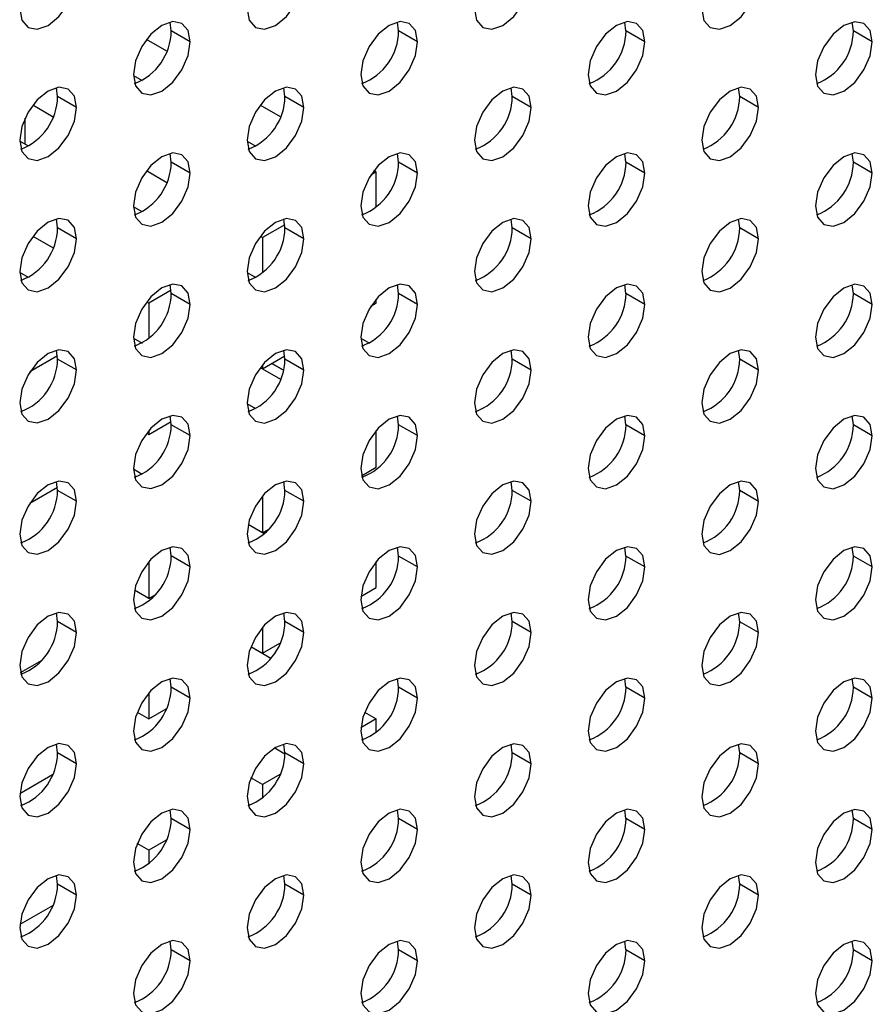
# Model space of a CAD drawing. Header units: millimetres. Extents: x 0 to 1118, y 0 to 864.
# Tile 286 of 304: x 1022.41 to 1027.72, y 672.38 to 678.5. Entities that reach past the tile are written whole.
import ezdxf

# ---------------------------------------------------------------- set-up
doc = ezdxf.new("R2010")
doc.units = ezdxf.units.MM

msp = doc.modelspace()

# ---------------------------------------------------------------- linework, layer by layer
at = {"color": 7, "linetype": 'Continuous', "lineweight": 25}
for p, q in [((1023.3555, 678.4344), (1023.3479, 678.4893)), ((1024.7697, 678.4342), (1024.7621, 678.4891)), ((1026.1839, 678.4341), (1026.1763, 678.489)), ((1027.5981, 678.434), (1027.5905, 678.4889)), ((1023.4733, 678.3663), (1023.3555, 678.4344)), ((1024.8876, 678.3662), (1024.7697, 678.4342)), ((1026.3018, 678.3661), (1026.1839, 678.4341)), ((1027.716, 678.3659), (1027.5981, 678.434)), ((1023.3278, 678.3087), (1023.2015, 678.3816)), ((1023.1199, 678.1566), (1023.1738, 678.1254)), ((1022.6484, 678.0262), (1022.6408, 678.0811)), ((1022.7662, 677.9581), (1022.6484, 678.0262)), ((1024.0626, 678.026), (1024.055, 678.0809)), ((1024.1805, 677.958), (1024.0626, 678.026)), ((1025.4768, 678.0259), (1025.4692, 678.0808)), ((1025.5947, 677.9579), (1025.4768, 678.0259)), ((1026.891, 678.0258), (1026.8834, 678.0807)), ((1027.0089, 677.9577), (1026.891, 678.0258)), ((1022.4944, 677.9734), (1022.6207, 677.9005)), ((1024.0349, 677.9004), (1023.9087, 677.9733)), ((1022.4458, 677.7293), (1022.4458, 677.8922)), ((1022.4667, 677.7172), (1022.4128, 677.7484)), ((1023.827, 677.7484), (1023.881, 677.7172)), ((1023.3555, 677.6178), (1023.3479, 677.6727)), ((1024.7697, 677.6177), (1024.7621, 677.6726)), ((1026.1839, 677.6176), (1026.1763, 677.6725)), ((1027.5981, 677.6174), (1027.5905, 677.6723)), ((1023.4733, 677.5498), (1023.3555, 677.6178)), ((1024.8876, 677.5497), (1024.7697, 677.6177)), ((1026.3018, 677.5495), (1026.1839, 677.6176)), ((1027.716, 677.5494), (1027.5981, 677.6174)), ((1023.2016, 677.5651), (1023.3278, 677.4922)), ((1024.63, 677.5569), (1024.5967, 677.5377)), ((1024.63, 677.5569), (1024.6159, 677.5651)), ((1024.63, 677.3375), (1024.63, 677.5569)), ((1023.1739, 677.309), (1023.1199, 677.3402)), ((1022.6484, 677.2096), (1022.6408, 677.2645)), ((1024.0618, 677.2289), (1023.9229, 677.1487)), ((1024.0626, 677.2095), (1024.055, 677.2644)), ((1025.4768, 677.2094), (1025.4692, 677.2642)), ((1026.891, 677.2092), (1026.8834, 677.2641)), ((1022.7662, 677.1416), (1022.6484, 677.2096)), ((1024.1805, 677.1415), (1024.0626, 677.2095)), ((1025.5947, 677.1413), (1025.4768, 677.2094)), ((1027.0089, 677.1412), (1026.891, 677.2092)), ((1022.4945, 677.1569), (1022.6207, 677.084)), ((1023.9088, 677.1569), (1023.9229, 677.1487)), ((1023.9229, 677.1487), (1023.9229, 676.9292)), ((1022.4668, 676.9008), (1022.4128, 676.932)), ((1023.827, 676.9319), (1023.8811, 676.9007)), ((1023.827, 676.9319), (1023.8811, 676.9006)), ((1023.3547, 676.8207), (1023.2158, 676.7405)), ((1023.3555, 676.8013), (1023.3479, 676.8562)), ((1023.4733, 676.7333), (1023.3555, 676.8013)), ((1024.7697, 676.8012), (1024.7621, 676.856)), ((1024.8876, 676.7331), (1024.7697, 676.8012)), ((1026.1839, 676.801), (1026.1763, 676.8559)), ((1026.3018, 676.733), (1026.1839, 676.801)), ((1027.5981, 676.8009), (1027.5905, 676.8558)), ((1027.716, 676.7329), (1027.5981, 676.8009)), ((1023.2017, 676.7487), (1023.2158, 676.7405)), ((1023.2158, 676.7405), (1023.2158, 676.521)), ((1024.5967, 676.7211), (1024.63, 676.7404)), ((1024.63, 676.7404), (1024.63, 676.766)), ((1023.1199, 676.5237), (1023.174, 676.4925)), ((1024.5341, 676.5236), (1024.5882, 676.4923)), ((1022.6484, 676.3931), (1022.6408, 676.448)), ((1024.0626, 676.393), (1024.055, 676.4478)), ((1025.4768, 676.3928), (1025.4692, 676.4477)), ((1026.891, 676.3927), (1026.8834, 676.4476)), ((1022.6475, 676.4125), (1022.4754, 676.3131)), ((1022.7662, 676.3251), (1022.6484, 676.3931)), ((1023.9229, 676.3322), (1024.0618, 676.4123)), ((1024.1805, 676.3249), (1024.0626, 676.393)), ((1025.5947, 676.3248), (1025.4768, 676.3928)), ((1027.0089, 676.3247), (1026.891, 676.3927)), ((1023.9088, 676.3403), (1023.9229, 676.3322)), ((1023.9088, 676.3403), (1024.035, 676.2674)), ((1023.9229, 676.3578), (1023.9229, 676.3322)), ((1024.0539, 676.3245), (1023.9817, 676.3661)), ((1023.9817, 676.3661), (1024.0538, 676.3245)), ((1023.8811, 676.0841), (1023.827, 676.1154)), ((1023.2158, 675.924), (1023.3547, 676.0042)), ((1023.3555, 675.9848), (1023.3479, 676.0396)), ((1024.7697, 675.9846), (1024.7621, 676.0395)), ((1026.1839, 675.9845), (1026.1763, 676.0394)), ((1027.5981, 675.9844), (1027.5905, 676.0392)), ((1023.2158, 675.9496), (1023.2158, 675.924)), ((1023.4733, 675.9167), (1023.3555, 675.9848)), ((1024.63, 675.7197), (1024.63, 675.9494)), ((1024.8876, 675.9166), (1024.7697, 675.9846)), ((1026.3018, 675.9165), (1026.1839, 675.9845)), ((1027.716, 675.9163), (1027.5981, 675.9844)), ((1023.2017, 675.9321), (1023.2158, 675.924)), ((1023.174, 675.6759), (1023.1199, 675.7072)), ((1024.539, 675.6672), (1024.63, 675.7197)), ((1022.4754, 675.4966), (1022.6475, 675.596)), ((1022.6484, 675.5765), (1022.6408, 675.6314)), ((1022.7662, 675.5085), (1022.6484, 675.5765)), ((1024.0626, 675.5764), (1024.055, 675.6313)), ((1024.1805, 675.5084), (1024.0626, 675.5764)), ((1025.4768, 675.5763), (1025.4692, 675.6312)), ((1025.5947, 675.5083), (1025.4768, 675.5763)), ((1026.891, 675.5762), (1026.8834, 675.631)), ((1027.0089, 675.5081), (1026.891, 675.5762)), ((1023.9229, 675.5412), (1023.9229, 675.3115)), ((1023.9335, 675.3053), (1023.8334, 675.3631)), ((1023.9229, 675.3115), (1023.8335, 675.3631)), ((1023.9229, 675.3115), (1023.9619, 675.334)), ((1023.3555, 675.1682), (1023.3479, 675.2231)), ((1024.7697, 675.1681), (1024.7621, 675.223)), ((1026.1839, 675.1679), (1026.1763, 675.2228)), ((1027.5981, 675.1678), (1027.5905, 675.2227)), ((1023.4733, 675.1002), (1023.3555, 675.1682)), ((1024.8876, 675.1), (1024.7697, 675.1681)), ((1026.3018, 675.0999), (1026.1839, 675.1679)), ((1027.716, 675.0998), (1027.5981, 675.1678)), ((1023.2158, 675.133), (1023.2158, 674.9033)), ((1024.63, 674.9712), (1024.63, 675.1329)), ((1024.5348, 674.9163), (1024.63, 674.9712)), ((1023.2158, 674.9033), (1023.1263, 674.9549)), ((1023.2158, 674.9033), (1023.2548, 674.9259)), ((1022.6484, 674.76), (1022.6408, 674.8149)), ((1024.0626, 674.7599), (1024.055, 674.8148)), ((1025.4768, 674.7597), (1025.4692, 674.8146)), ((1026.891, 674.7596), (1026.8834, 674.8145)), ((1022.7662, 674.692), (1022.6484, 674.76)), ((1023.9229, 674.7247), (1023.9229, 674.563)), ((1024.1805, 674.6918), (1024.0626, 674.7599)), ((1025.5947, 674.6917), (1025.4768, 674.7597)), ((1027.0089, 674.6916), (1026.891, 674.7596)), ((1023.851, 674.6045), (1023.9229, 674.563)), ((1023.851, 674.6044), (1023.9749, 674.5329)), ((1023.9229, 674.563), (1024.0312, 674.6255)), ((1022.4177, 674.4426), (1022.5478, 674.5177)), ((1023.3555, 674.3517), (1023.3479, 674.4066)), ((1023.4733, 674.2836), (1023.3555, 674.3517)), ((1024.7697, 674.3515), (1024.7621, 674.4064)), ((1024.8876, 674.2835), (1024.7697, 674.3515)), ((1026.1839, 674.3514), (1026.1763, 674.4063)), ((1026.3018, 674.2834), (1026.1839, 674.3514)), ((1027.5981, 674.3513), (1027.5905, 674.4062)), ((1027.716, 674.2832), (1027.5981, 674.3513)), ((1023.2158, 674.3165), (1023.2158, 674.1548)), ((1023.1439, 674.1963), (1023.2158, 674.1548)), ((1023.2158, 674.1548), (1023.3241, 674.2173)), ((1024.5581, 674.1961), (1024.63, 674.1546)), ((1024.63, 674.1546), (1024.5348, 674.0997)), ((1024.63, 674.0712), (1024.63, 674.1546)), ((1022.6484, 673.9435), (1022.6408, 673.9984)), ((1024.0626, 673.9433), (1024.055, 673.9982)), ((1025.4768, 673.9432), (1025.4692, 673.9981)), ((1026.891, 673.9431), (1026.8834, 673.998)), ((1022.7662, 673.8754), (1022.6484, 673.9435)), ((1023.999, 673.9746), (1024.0625, 673.9379)), ((1024.1805, 673.8753), (1024.0626, 673.9433)), ((1025.5947, 673.8752), (1025.4768, 673.9432)), ((1027.0089, 673.875), (1026.891, 673.9431)), ((1022.4135, 673.6917), (1022.617, 673.8091)), ((1024.0312, 673.809), (1023.9228, 673.7464)), ((1023.9228, 673.7464), (1023.851, 673.7879)), ((1023.9228, 673.7464), (1023.9228, 673.663)), ((1023.3555, 673.5351), (1023.3479, 673.59)), ((1024.7697, 673.535), (1024.7621, 673.5899)), ((1026.1839, 673.5349), (1026.1763, 673.5897)), ((1027.5981, 673.5347), (1027.5905, 673.5896)), ((1023.4733, 673.4671), (1023.3555, 673.5351)), ((1024.8876, 673.467), (1024.7697, 673.535)), ((1026.3018, 673.4668), (1026.1839, 673.5349)), ((1027.716, 673.4667), (1027.5981, 673.5347)), ((1023.2157, 673.3382), (1023.1439, 673.3797)), ((1023.3241, 673.4008), (1023.2157, 673.3382)), ((1023.2157, 673.3382), (1023.2157, 673.2548)), ((1022.6484, 673.1269), (1022.6408, 673.1818)), ((1022.7662, 673.0589), (1022.6484, 673.1269)), ((1024.0626, 673.1268), (1024.055, 673.1817)), ((1024.1805, 673.0588), (1024.0626, 673.1268)), ((1025.4768, 673.1267), (1025.4692, 673.1815)), ((1025.5947, 673.0586), (1025.4768, 673.1267)), ((1026.891, 673.1265), (1026.8834, 673.1814)), ((1027.0089, 673.0585), (1026.891, 673.1265)), ((1022.617, 672.9926), (1022.4135, 672.8752)), ((1023.3555, 672.7186), (1023.3479, 672.7735)), ((1024.7697, 672.7185), (1024.7621, 672.7733)), ((1026.1839, 672.7183), (1026.1763, 672.7732)), ((1027.5981, 672.7182), (1027.5905, 672.7731)), ((1023.4733, 672.6506), (1023.3555, 672.7186)), ((1024.8876, 672.6504), (1024.7697, 672.7185)), ((1026.3018, 672.6503), (1026.1839, 672.7183)), ((1027.716, 672.6502), (1027.5981, 672.7182))]:
    msp.add_line(p, q, dxfattribs=at)
at = {"color": 7, "linetype": 'Continuous', "lineweight": 25, "flags": 128}
for points in [[(1022.4127, 678.5706), (1022.4261, 678.5002), (1022.4645, 678.4561), (1022.5218, 678.445), (1022.5895, 678.4685), (1022.6571, 678.5231), (1022.7145, 678.6004), (1022.7528, 678.6888), (1022.7662, 678.7747)], [(1023.8269, 678.5704), (1023.8404, 678.5001), (1023.8787, 678.456), (1023.936, 678.4448), (1024.0037, 678.4684), (1024.0713, 678.523), (1024.1287, 678.6003), (1024.167, 678.6887), (1024.1805, 678.7745)], [(1025.2411, 678.5703), (1025.2546, 678.5), (1025.2929, 678.4559), (1025.3502, 678.4447), (1025.4179, 678.4682), (1025.4855, 678.5228), (1025.5429, 678.6002), (1025.5812, 678.6885), (1025.5947, 678.7744)], [(1026.6553, 678.5702), (1026.6688, 678.4998), (1026.7071, 678.4557), (1026.7645, 678.4446), (1026.8321, 678.4681), (1026.8998, 678.5227), (1026.9571, 678.6), (1026.9954, 678.6884), (1027.0089, 678.7743)], [(1023.4733, 678.3663), (1023.4599, 678.4367), (1023.4216, 678.4808), (1023.3642, 678.4919), (1023.2966, 678.4684), (1023.2289, 678.4138), (1023.1716, 678.3365), (1023.1333, 678.2481), (1023.1198, 678.1622)], [(1024.8876, 678.3662), (1024.8741, 678.4366), (1024.8358, 678.4807), (1024.7784, 678.4918), (1024.7108, 678.4683), (1024.6431, 678.4137), (1024.5858, 678.3363), (1024.5475, 678.248), (1024.534, 678.1621)], [(1026.3018, 678.3661), (1026.2883, 678.4364), (1026.25, 678.4805), (1026.1926, 678.4917), (1026.125, 678.4682), (1026.0574, 678.4136), (1026, 678.3362), (1025.9617, 678.2479), (1025.9482, 678.162)], [(1027.716, 678.3659), (1027.7025, 678.4363), (1027.6642, 678.4804), (1027.6069, 678.4915), (1027.5392, 678.468), (1027.4716, 678.4134), (1027.4142, 678.3361), (1027.3759, 678.2477), (1027.3624, 678.1618)], [(1023.1198, 678.1622), (1023.1333, 678.0919), (1023.1716, 678.0478), (1023.2289, 678.0366), (1023.2966, 678.0602), (1023.3642, 678.1147), (1023.4216, 678.1921), (1023.4599, 678.2805), (1023.4733, 678.3663)], [(1024.534, 678.1621), (1024.5475, 678.0918), (1024.5858, 678.0477), (1024.6431, 678.0365), (1024.7108, 678.06), (1024.7784, 678.1146), (1024.8358, 678.192), (1024.8741, 678.2803), (1024.8876, 678.3662)], [(1025.9482, 678.162), (1025.9617, 678.0916), (1026, 678.0475), (1026.0574, 678.0364), (1026.125, 678.0599), (1026.1926, 678.1145), (1026.25, 678.1918), (1026.2883, 678.2802), (1026.3018, 678.3661)], [(1027.3624, 678.1618), (1027.3759, 678.0915), (1027.4142, 678.0474), (1027.4716, 678.0362), (1027.5392, 678.0598), (1027.6069, 678.1143), (1027.6642, 678.1917), (1027.7025, 678.2801), (1027.716, 678.3659)], [(1022.7662, 677.9581), (1022.7528, 678.0285), (1022.7145, 678.0726), (1022.6571, 678.0837), (1022.5895, 678.0602), (1022.5218, 678.0056), (1022.4645, 677.9283), (1022.4261, 677.8399), (1022.4127, 677.754)], [(1024.1805, 677.958), (1024.167, 678.0284), (1024.1287, 678.0725), (1024.0713, 678.0836), (1024.0037, 678.0601), (1023.936, 678.0055), (1023.8787, 677.9281), (1023.8404, 677.8398), (1023.8269, 677.7539)], [(1025.5947, 677.9579), (1025.5812, 678.0282), (1025.5429, 678.0723), (1025.4855, 678.0835), (1025.4179, 678.06), (1025.3502, 678.0054), (1025.2929, 677.928), (1025.2546, 677.8397), (1025.2411, 677.7538)], [(1027.0089, 677.9577), (1026.9954, 678.0281), (1026.9571, 678.0722), (1026.8998, 678.0833), (1026.8321, 678.0598), (1026.7645, 678.0052), (1026.7071, 677.9279), (1026.6688, 677.8395), (1026.6553, 677.7536)], [(1022.4127, 677.754), (1022.4261, 677.6837), (1022.4645, 677.6396), (1022.5218, 677.6284), (1022.5895, 677.652), (1022.6571, 677.7065), (1022.7145, 677.7839), (1022.7528, 677.8723), (1022.7662, 677.9581)], [(1023.8269, 677.7539), (1023.8404, 677.6836), (1023.8787, 677.6394), (1023.936, 677.6283), (1024.0037, 677.6518), (1024.0713, 677.7064), (1024.1287, 677.7838), (1024.167, 677.8721), (1024.1805, 677.958)], [(1025.2411, 677.7538), (1025.2546, 677.6834), (1025.2929, 677.6393), (1025.3502, 677.6282), (1025.4179, 677.6517), (1025.4855, 677.7063), (1025.5429, 677.7836), (1025.5812, 677.872), (1025.5947, 677.9579)], [(1026.6553, 677.7536), (1026.6688, 677.6833), (1026.7071, 677.6392), (1026.7645, 677.628), (1026.8321, 677.6516), (1026.8998, 677.7061), (1026.9571, 677.7835), (1026.9954, 677.8719), (1027.0089, 677.9577)], [(1023.4733, 677.5498), (1023.4599, 677.6202), (1023.4216, 677.6643), (1023.3642, 677.6754), (1023.2966, 677.6519), (1023.2289, 677.5973), (1023.1716, 677.5199), (1023.1333, 677.4316), (1023.1198, 677.3457)], [(1024.8876, 677.5497), (1024.8741, 677.62), (1024.8358, 677.6641), (1024.7784, 677.6753), (1024.7108, 677.6518), (1024.6431, 677.5972), (1024.5858, 677.5198), (1024.5475, 677.4315), (1024.534, 677.3456)], [(1026.3018, 677.5495), (1026.2883, 677.6199), (1026.25, 677.664), (1026.1926, 677.6751), (1026.125, 677.6516), (1026.0574, 677.597), (1026, 677.5197), (1025.9617, 677.4313), (1025.9482, 677.3454)], [(1027.716, 677.5494), (1027.7025, 677.6198), (1027.6642, 677.6639), (1027.6069, 677.675), (1027.5392, 677.6515), (1027.4716, 677.5969), (1027.4142, 677.5195), (1027.3759, 677.4312), (1027.3624, 677.3453)], [(1023.1198, 677.3457), (1023.1333, 677.2753), (1023.1716, 677.2312), (1023.2289, 677.2201), (1023.2966, 677.2436), (1023.3642, 677.2982), (1023.4216, 677.3756), (1023.4599, 677.4639), (1023.4733, 677.5498)], [(1024.534, 677.3456), (1024.5475, 677.2752), (1024.5858, 677.2311), (1024.6431, 677.22), (1024.7108, 677.2435), (1024.7784, 677.2981), (1024.8358, 677.3754), (1024.8741, 677.4638), (1024.8876, 677.5497)], [(1025.9482, 677.3454), (1025.9617, 677.2751), (1026, 677.231), (1026.0574, 677.2198), (1026.125, 677.2433), (1026.1926, 677.2979), (1026.25, 677.3753), (1026.2883, 677.4636), (1026.3018, 677.5495)], [(1027.3624, 677.3453), (1027.3759, 677.275), (1027.4142, 677.2308), (1027.4716, 677.2197), (1027.5392, 677.2432), (1027.6069, 677.2978), (1027.6642, 677.3752), (1027.7025, 677.4635), (1027.716, 677.5494)], [(1022.7662, 677.1416), (1022.7528, 677.2119), (1022.7145, 677.2561), (1022.6571, 677.2672), (1022.5895, 677.2437), (1022.5218, 677.1891), (1022.4645, 677.1117), (1022.4261, 677.0234), (1022.4127, 676.9375)], [(1024.1805, 677.1415), (1024.167, 677.2118), (1024.1287, 677.2559), (1024.0713, 677.2671), (1024.0037, 677.2435), (1023.936, 677.189), (1023.8787, 677.1116), (1023.8404, 677.0232), (1023.8269, 676.9374)], [(1025.5947, 677.1413), (1025.5812, 677.2117), (1025.5429, 677.2558), (1025.4855, 677.2669), (1025.4179, 677.2434), (1025.3502, 677.1888), (1025.2929, 677.1115), (1025.2546, 677.0231), (1025.2411, 676.9372)], [(1027.0089, 677.1412), (1026.9954, 677.2115), (1026.9571, 677.2557), (1026.8998, 677.2668), (1026.8321, 677.2433), (1026.7645, 677.1887), (1026.7071, 677.1113), (1026.6688, 677.023), (1026.6553, 676.9371)], [(1022.4127, 676.9375), (1022.4261, 676.8671), (1022.4645, 676.823), (1022.5218, 676.8119), (1022.5895, 676.8354), (1022.6571, 676.89), (1022.7145, 676.9674), (1022.7528, 677.0557), (1022.7662, 677.1416)], [(1023.8269, 676.9374), (1023.8404, 676.867), (1023.8787, 676.8229), (1023.936, 676.8118), (1024.0037, 676.8353), (1024.0713, 676.8899), (1024.1287, 676.9672), (1024.167, 677.0556), (1024.1805, 677.1415)], [(1025.2411, 676.9372), (1025.2546, 676.8669), (1025.2929, 676.8228), (1025.3502, 676.8116), (1025.4179, 676.8351), (1025.4855, 676.8897), (1025.5429, 676.9671), (1025.5812, 677.0554), (1025.5947, 677.1413)], [(1026.6553, 676.9371), (1026.6688, 676.8667), (1026.7071, 676.8226), (1026.7645, 676.8115), (1026.8321, 676.835), (1026.8998, 676.8896), (1026.9571, 676.967), (1026.9954, 677.0553), (1027.0089, 677.1412)], [(1023.4733, 676.7333), (1023.4599, 676.8036), (1023.4216, 676.8477), (1023.3642, 676.8589), (1023.2966, 676.8353), (1023.2289, 676.7808), (1023.1716, 676.7034), (1023.1333, 676.615), (1023.1198, 676.5292)], [(1024.8876, 676.7331), (1024.8741, 676.8035), (1024.8358, 676.8476), (1024.7784, 676.8587), (1024.7108, 676.8352), (1024.6431, 676.7806), (1024.5858, 676.7033), (1024.5475, 676.6149), (1024.534, 676.529)], [(1026.3018, 676.733), (1026.2883, 676.8033), (1026.25, 676.8475), (1026.1926, 676.8586), (1026.125, 676.8351), (1026.0574, 676.7805), (1026, 676.7031), (1025.9617, 676.6148), (1025.9482, 676.5289)], [(1027.716, 676.7329), (1027.7025, 676.8032), (1027.6642, 676.8473), (1027.6069, 676.8585), (1027.5392, 676.8349), (1027.4716, 676.7804), (1027.4142, 676.703), (1027.3759, 676.6146), (1027.3624, 676.5288)], [(1023.1198, 676.5292), (1023.1333, 676.4588), (1023.1716, 676.4147), (1023.2289, 676.4036), (1023.2966, 676.4271), (1023.3642, 676.4817), (1023.4216, 676.559), (1023.4599, 676.6474), (1023.4733, 676.7333)], [(1024.534, 676.529), (1024.5475, 676.4587), (1024.5858, 676.4146), (1024.6431, 676.4034), (1024.7108, 676.4269), (1024.7784, 676.4815), (1024.8358, 676.5589), (1024.8741, 676.6472), (1024.8876, 676.7331)], [(1025.9482, 676.5289), (1025.9617, 676.4585), (1026, 676.4144), (1026.0574, 676.4033), (1026.125, 676.4268), (1026.1926, 676.4814), (1026.25, 676.5588), (1026.2883, 676.6471), (1026.3018, 676.733)], [(1027.3624, 676.5288), (1027.3759, 676.4584), (1027.4142, 676.4143), (1027.4716, 676.4032), (1027.5392, 676.4267), (1027.6069, 676.4813), (1027.6642, 676.5586), (1027.7025, 676.647), (1027.716, 676.7329)], [(1022.7662, 676.3251), (1022.7528, 676.3954), (1022.7145, 676.4395), (1022.6571, 676.4507), (1022.5895, 676.4271), (1022.5218, 676.3725), (1022.4645, 676.2952), (1022.4261, 676.2068), (1022.4127, 676.121)], [(1024.1805, 676.3249), (1024.167, 676.3953), (1024.1287, 676.4394), (1024.0713, 676.4505), (1024.0037, 676.427), (1023.936, 676.3724), (1023.8787, 676.2951), (1023.8404, 676.2067), (1023.8269, 676.1208)], [(1025.5947, 676.3248), (1025.5812, 676.3951), (1025.5429, 676.4392), (1025.4855, 676.4504), (1025.4179, 676.4269), (1025.3502, 676.3723), (1025.2929, 676.2949), (1025.2546, 676.2066), (1025.2411, 676.1207)], [(1027.0089, 676.3247), (1026.9954, 676.395), (1026.9571, 676.4391), (1026.8998, 676.4503), (1026.8321, 676.4267), (1026.7645, 676.3722), (1026.7071, 676.2948), (1026.6688, 676.2064), (1026.6553, 676.1206)], [(1022.4127, 676.121), (1022.4261, 676.0506), (1022.4645, 676.0065), (1022.5218, 675.9954), (1022.5895, 676.0189), (1022.6571, 676.0735), (1022.7145, 676.1508), (1022.7528, 676.2392), (1022.7662, 676.3251)], [(1023.8269, 676.1208), (1023.8404, 676.0505), (1023.8787, 676.0064), (1023.936, 675.9952), (1024.0037, 676.0187), (1024.0713, 676.0733), (1024.1287, 676.1507), (1024.167, 676.239), (1024.1805, 676.3249)], [(1025.2411, 676.1207), (1025.2546, 676.0503), (1025.2929, 676.0062), (1025.3502, 675.9951), (1025.4179, 676.0186), (1025.4855, 676.0732), (1025.5429, 676.1506), (1025.5812, 676.2389), (1025.5947, 676.3248)], [(1026.6553, 676.1206), (1026.6688, 676.0502), (1026.7071, 676.0061), (1026.7645, 675.995), (1026.8321, 676.0185), (1026.8998, 676.0731), (1026.9571, 676.1504), (1026.9954, 676.2388), (1027.0089, 676.3247)], [(1023.4733, 675.9167), (1023.4599, 675.9871), (1023.4216, 676.0312), (1023.3642, 676.0423), (1023.2966, 676.0188), (1023.2289, 675.9642), (1023.1716, 675.8869), (1023.1333, 675.7985), (1023.1198, 675.7126)], [(1024.8876, 675.9166), (1024.8741, 675.9869), (1024.8358, 676.031), (1024.7784, 676.0422), (1024.7108, 676.0187), (1024.6431, 675.9641), (1024.5858, 675.8867), (1024.5475, 675.7984), (1024.534, 675.7125)], [(1026.3018, 675.9165), (1026.2883, 675.9868), (1026.25, 676.0309), (1026.1926, 676.0421), (1026.125, 676.0185), (1026.0574, 675.9639), (1026, 675.8866), (1025.9617, 675.7982), (1025.9482, 675.7124)], [(1027.716, 675.9163), (1027.7025, 675.9867), (1027.6642, 676.0308), (1027.6069, 676.0419), (1027.5392, 676.0184), (1027.4716, 675.9638), (1027.4142, 675.8865), (1027.3759, 675.7981), (1027.3624, 675.7122)], [(1023.1198, 675.7126), (1023.1333, 675.6423), (1023.1716, 675.5982), (1023.2289, 675.587), (1023.2966, 675.6105), (1023.3642, 675.6651), (1023.4216, 675.7425), (1023.4599, 675.8308), (1023.4733, 675.9167)], [(1024.534, 675.7125), (1024.5475, 675.6421), (1024.5858, 675.598), (1024.6431, 675.5869), (1024.7108, 675.6104), (1024.7784, 675.665), (1024.8358, 675.7424), (1024.8741, 675.8307), (1024.8876, 675.9166)], [(1025.9482, 675.7124), (1025.9617, 675.642), (1026, 675.5979), (1026.0574, 675.5868), (1026.125, 675.6103), (1026.1926, 675.6649), (1026.25, 675.7422), (1026.2883, 675.8306), (1026.3018, 675.9165)], [(1027.3624, 675.7122), (1027.3759, 675.6419), (1027.4142, 675.5978), (1027.4716, 675.5866), (1027.5392, 675.6101), (1027.6069, 675.6647), (1027.6642, 675.7421), (1027.7025, 675.8304), (1027.716, 675.9163)], [(1022.7662, 675.5085), (1022.7528, 675.5789), (1022.7145, 675.623), (1022.6571, 675.6341), (1022.5895, 675.6106), (1022.5218, 675.556), (1022.4645, 675.4786), (1022.4261, 675.3903), (1022.4127, 675.3044)], [(1024.1805, 675.5084), (1024.167, 675.5787), (1024.1287, 675.6228), (1024.0713, 675.634), (1024.0037, 675.6105), (1023.936, 675.5559), (1023.8787, 675.4785), (1023.8404, 675.3902), (1023.8269, 675.3043)], [(1025.5947, 675.5083), (1025.5812, 675.5786), (1025.5429, 675.6227), (1025.4855, 675.6338), (1025.4179, 675.6103), (1025.3502, 675.5557), (1025.2929, 675.4784), (1025.2546, 675.39), (1025.2411, 675.3041)], [(1027.0089, 675.5081), (1026.9954, 675.5785), (1026.9571, 675.6226), (1026.8998, 675.6337), (1026.8321, 675.6102), (1026.7645, 675.5556), (1026.7071, 675.4783), (1026.6688, 675.3899), (1026.6553, 675.304)], [(1022.4127, 675.3044), (1022.4261, 675.2341), (1022.4645, 675.19), (1022.5218, 675.1788), (1022.5895, 675.2023), (1022.6571, 675.2569), (1022.7145, 675.3343), (1022.7528, 675.4226), (1022.7662, 675.5085)], [(1023.8269, 675.3043), (1023.8404, 675.2339), (1023.8787, 675.1898), (1023.936, 675.1787), (1024.0037, 675.2022), (1024.0713, 675.2568), (1024.1287, 675.3341), (1024.167, 675.4225), (1024.1805, 675.5084)], [(1025.2411, 675.3041), (1025.2546, 675.2338), (1025.2929, 675.1897), (1025.3502, 675.1785), (1025.4179, 675.2021), (1025.4855, 675.2567), (1025.5429, 675.334), (1025.5812, 675.4224), (1025.5947, 675.5083)], [(1026.6553, 675.304), (1026.6688, 675.2337), (1026.7071, 675.1896), (1026.7645, 675.1784), (1026.8321, 675.2019), (1026.8998, 675.2565), (1026.9571, 675.3339), (1026.9954, 675.4222), (1027.0089, 675.5081)], [(1023.4733, 675.1002), (1023.4599, 675.1705), (1023.4216, 675.2146), (1023.3642, 675.2258), (1023.2966, 675.2023), (1023.2289, 675.1477), (1023.1716, 675.0703), (1023.1333, 674.982), (1023.1198, 674.8961)], [(1024.8876, 675.1), (1024.8741, 675.1704), (1024.8358, 675.2145), (1024.7784, 675.2256), (1024.7108, 675.2021), (1024.6431, 675.1475), (1024.5858, 675.0702), (1024.5475, 674.9818), (1024.534, 674.8959)], [(1026.3018, 675.0999), (1026.2883, 675.1703), (1026.25, 675.2144), (1026.1926, 675.2255), (1026.125, 675.202), (1026.0574, 675.1474), (1026, 675.07), (1025.9617, 674.9817), (1025.9482, 674.8958)], [(1027.716, 675.0998), (1027.7025, 675.1701), (1027.6642, 675.2142), (1027.6069, 675.2254), (1027.5392, 675.2019), (1027.4716, 675.1473), (1027.4142, 675.0699), (1027.3759, 674.9816), (1027.3624, 674.8957)], [(1023.1198, 674.8961), (1023.1333, 674.8257), (1023.1716, 674.7816), (1023.2289, 674.7705), (1023.2966, 674.794), (1023.3642, 674.8486), (1023.4216, 674.9259), (1023.4599, 675.0143), (1023.4733, 675.1002)], [(1024.534, 674.8959), (1024.5475, 674.8256), (1024.5858, 674.7815), (1024.6431, 674.7703), (1024.7108, 674.7939), (1024.7784, 674.8485), (1024.8358, 674.9258), (1024.8741, 675.0142), (1024.8876, 675.1)], [(1025.9482, 674.8958), (1025.9617, 674.8255), (1026, 674.7814), (1026.0574, 674.7702), (1026.125, 674.7937), (1026.1926, 674.8483), (1026.25, 674.9257), (1026.2883, 675.014), (1026.3018, 675.0999)], [(1027.3624, 674.8957), (1027.3759, 674.8253), (1027.4142, 674.7812), (1027.4716, 674.7701), (1027.5392, 674.7936), (1027.6069, 674.8482), (1027.6642, 674.9255), (1027.7025, 675.0139), (1027.716, 675.0998)], [(1022.7662, 674.692), (1022.7528, 674.7623), (1022.7145, 674.8064), (1022.6571, 674.8176), (1022.5895, 674.7941), (1022.5218, 674.7395), (1022.4645, 674.6621), (1022.4261, 674.5738), (1022.4127, 674.4879)], [(1024.1805, 674.6918), (1024.167, 674.7622), (1024.1287, 674.8063), (1024.0713, 674.8174), (1024.0037, 674.7939), (1023.936, 674.7393), (1023.8787, 674.662), (1023.8404, 674.5736), (1023.8269, 674.4877)], [(1025.5947, 674.6917), (1025.5812, 674.7621), (1025.5429, 674.8062), (1025.4855, 674.8173), (1025.4179, 674.7938), (1025.3502, 674.7392), (1025.2929, 674.6618), (1025.2546, 674.5735), (1025.2411, 674.4876)], [(1027.0089, 674.6916), (1026.9954, 674.7619), (1026.9571, 674.806), (1026.8998, 674.8172), (1026.8321, 674.7937), (1026.7645, 674.7391), (1026.7071, 674.6617), (1026.6688, 674.5734), (1026.6553, 674.4875)], [(1022.4127, 674.4879), (1022.4261, 674.4175), (1022.4645, 674.3734), (1022.5218, 674.3623), (1022.5895, 674.3858), (1022.6571, 674.4404), (1022.7145, 674.5177), (1022.7528, 674.6061), (1022.7662, 674.692)], [(1023.8269, 674.4877), (1023.8404, 674.4174), (1023.8787, 674.3733), (1023.936, 674.3621), (1024.0037, 674.3857), (1024.0713, 674.4402), (1024.1287, 674.5176), (1024.167, 674.606), (1024.1805, 674.6918)], [(1025.2411, 674.4876), (1025.2546, 674.4173), (1025.2929, 674.3732), (1025.3502, 674.362), (1025.4179, 674.3855), (1025.4855, 674.4401), (1025.5429, 674.5175), (1025.5812, 674.6058), (1025.5947, 674.6917)], [(1026.6553, 674.4875), (1026.6688, 674.4171), (1026.7071, 674.373), (1026.7645, 674.3619), (1026.8321, 674.3854), (1026.8998, 674.44), (1026.9571, 674.5173), (1026.9954, 674.6057), (1027.0089, 674.6916)], [(1023.4733, 674.2836), (1023.4599, 674.354), (1023.4216, 674.3981), (1023.3642, 674.4092), (1023.2966, 674.3857), (1023.2289, 674.3311), (1023.1716, 674.2538), (1023.1333, 674.1654), (1023.1198, 674.0795)], [(1024.8876, 674.2835), (1024.8741, 674.3539), (1024.8358, 674.398), (1024.7784, 674.4091), (1024.7108, 674.3856), (1024.6431, 674.331), (1024.5858, 674.2536), (1024.5475, 674.1653), (1024.534, 674.0794)], [(1026.3018, 674.2834), (1026.2883, 674.3537), (1026.25, 674.3978), (1026.1926, 674.409), (1026.125, 674.3855), (1026.0574, 674.3309), (1026, 674.2535), (1025.9617, 674.1652), (1025.9482, 674.0793)], [(1027.716, 674.2832), (1027.7025, 674.3536), (1027.6642, 674.3977), (1027.6069, 674.4088), (1027.5392, 674.3853), (1027.4716, 674.3307), (1027.4142, 674.2534), (1027.3759, 674.165), (1027.3624, 674.0791)], [(1023.1198, 674.0795), (1023.1333, 674.0092), (1023.1716, 673.9651), (1023.2289, 673.9539), (1023.2966, 673.9775), (1023.3642, 674.032), (1023.4216, 674.1094), (1023.4599, 674.1978), (1023.4733, 674.2836)], [(1024.534, 674.0794), (1024.5475, 674.0091), (1024.5858, 673.9649), (1024.6431, 673.9538), (1024.7108, 673.9773), (1024.7784, 674.0319), (1024.8358, 674.1093), (1024.8741, 674.1976), (1024.8876, 674.2835)], [(1025.9482, 674.0793), (1025.9617, 674.0089), (1026, 673.9648), (1026.0574, 673.9537), (1026.125, 673.9772), (1026.1926, 674.0318), (1026.25, 674.1091), (1026.2883, 674.1975), (1026.3018, 674.2834)], [(1027.3624, 674.0791), (1027.3759, 674.0088), (1027.4142, 673.9647), (1027.4716, 673.9535), (1027.5392, 673.9771), (1027.6069, 674.0316), (1027.6642, 674.109), (1027.7025, 674.1974), (1027.716, 674.2832)], [(1022.7662, 673.8754), (1022.7528, 673.9458), (1022.7145, 673.9899), (1022.6571, 674.001), (1022.5895, 673.9775), (1022.5218, 673.9229), (1022.4645, 673.8456), (1022.4261, 673.7572), (1022.4127, 673.6713)], [(1024.1805, 673.8753), (1024.167, 673.9457), (1024.1287, 673.9898), (1024.0713, 674.0009), (1024.0037, 673.9774), (1023.936, 673.9228), (1023.8787, 673.8454), (1023.8404, 673.7571), (1023.8269, 673.6712)], [(1025.5947, 673.8752), (1025.5812, 673.9455), (1025.5429, 673.9896), (1025.4855, 674.0008), (1025.4179, 673.9773), (1025.3502, 673.9227), (1025.2929, 673.8453), (1025.2546, 673.757), (1025.2411, 673.6711)], [(1027.0089, 673.875), (1026.9954, 673.9454), (1026.9571, 673.9895), (1026.8998, 674.0006), (1026.8321, 673.9771), (1026.7645, 673.9225), (1026.7071, 673.8452), (1026.6688, 673.7568), (1026.6553, 673.6709)], [(1022.4127, 673.6713), (1022.4261, 673.601), (1022.4645, 673.5569), (1022.5218, 673.5457), (1022.5895, 673.5692), (1022.6571, 673.6238), (1022.7145, 673.7012), (1022.7528, 673.7895), (1022.7662, 673.8754)], [(1023.8269, 673.6712), (1023.8404, 673.6008), (1023.8787, 673.5567), (1023.936, 673.5456), (1024.0037, 673.5691), (1024.0713, 673.6237), (1024.1287, 673.7011), (1024.167, 673.7894), (1024.1805, 673.8753)], [(1025.2411, 673.6711), (1025.2546, 673.6007), (1025.2929, 673.5566), (1025.3502, 673.5455), (1025.4179, 673.569), (1025.4855, 673.6236), (1025.5429, 673.7009), (1025.5812, 673.7893), (1025.5947, 673.8752)], [(1026.6553, 673.6709), (1026.6688, 673.6006), (1026.7071, 673.5565), (1026.7645, 673.5453), (1026.8321, 673.5688), (1026.8998, 673.6234), (1026.9571, 673.7008), (1026.9954, 673.7891), (1027.0089, 673.875)], [(1023.4733, 673.4671), (1023.4599, 673.5374), (1023.4216, 673.5816), (1023.3642, 673.5927), (1023.2966, 673.5692), (1023.2289, 673.5146), (1023.1716, 673.4372), (1023.1333, 673.3489), (1023.1198, 673.263)], [(1024.8876, 673.467), (1024.8741, 673.5373), (1024.8358, 673.5814), (1024.7784, 673.5926), (1024.7108, 673.569), (1024.6431, 673.5145), (1024.5858, 673.4371), (1024.5475, 673.3487), (1024.534, 673.2629)], [(1026.3018, 673.4668), (1026.2883, 673.5372), (1026.25, 673.5813), (1026.1926, 673.5924), (1026.125, 673.5689), (1026.0574, 673.5143), (1026, 673.437), (1025.9617, 673.3486), (1025.9482, 673.2627)], [(1027.716, 673.4667), (1027.7025, 673.537), (1027.6642, 673.5812), (1027.6069, 673.5923), (1027.5392, 673.5688), (1027.4716, 673.5142), (1027.4142, 673.4368), (1027.3759, 673.3485), (1027.3624, 673.2626)], [(1023.1198, 673.263), (1023.1333, 673.1926), (1023.1716, 673.1485), (1023.2289, 673.1374), (1023.2966, 673.1609), (1023.3642, 673.2155), (1023.4216, 673.2929), (1023.4599, 673.3812), (1023.4733, 673.4671)], [(1024.534, 673.2629), (1024.5475, 673.1925), (1024.5858, 673.1484), (1024.6431, 673.1373), (1024.7108, 673.1608), (1024.7784, 673.2154), (1024.8358, 673.2927), (1024.8741, 673.3811), (1024.8876, 673.467)], [(1025.9482, 673.2627), (1025.9617, 673.1924), (1026, 673.1483), (1026.0574, 673.1371), (1026.125, 673.1606), (1026.1926, 673.2152), (1026.25, 673.2926), (1026.2883, 673.3809), (1026.3018, 673.4668)], [(1027.3624, 673.2626), (1027.3759, 673.1922), (1027.4142, 673.1481), (1027.4716, 673.137), (1027.5392, 673.1605), (1027.6069, 673.2151), (1027.6642, 673.2925), (1027.7025, 673.3808), (1027.716, 673.4667)], [(1022.7662, 673.0589), (1022.7528, 673.1292), (1022.7145, 673.1733), (1022.6571, 673.1845), (1022.5895, 673.161), (1022.5218, 673.1064), (1022.4645, 673.029), (1022.4261, 672.9407), (1022.4127, 672.8548)], [(1024.1805, 673.0588), (1024.167, 673.1291), (1024.1287, 673.1732), (1024.0713, 673.1844), (1024.0037, 673.1608), (1023.936, 673.1063), (1023.8787, 673.0289), (1023.8404, 672.9405), (1023.8269, 672.8547)], [(1025.5947, 673.0586), (1025.5812, 673.129), (1025.5429, 673.1731), (1025.4855, 673.1842), (1025.4179, 673.1607), (1025.3502, 673.1061), (1025.2929, 673.0288), (1025.2546, 672.9404), (1025.2411, 672.8545)], [(1027.0089, 673.0585), (1026.9954, 673.1288), (1026.9571, 673.173), (1026.8998, 673.1841), (1026.8321, 673.1606), (1026.7645, 673.106), (1026.7071, 673.0286), (1026.6688, 672.9403), (1026.6553, 672.8544)], [(1022.4127, 672.8548), (1022.4261, 672.7844), (1022.4645, 672.7403), (1022.5218, 672.7292), (1022.5895, 672.7527), (1022.6571, 672.8073), (1022.7145, 672.8847), (1022.7528, 672.973), (1022.7662, 673.0589)], [(1023.8269, 672.8547), (1023.8404, 672.7843), (1023.8787, 672.7402), (1023.936, 672.7291), (1024.0037, 672.7526), (1024.0713, 672.8072), (1024.1287, 672.8845), (1024.167, 672.9729), (1024.1805, 673.0588)], [(1025.2411, 672.8545), (1025.2546, 672.7842), (1025.2929, 672.7401), (1025.3502, 672.7289), (1025.4179, 672.7524), (1025.4855, 672.807), (1025.5429, 672.8844), (1025.5812, 672.9727), (1025.5947, 673.0586)], [(1026.6553, 672.8544), (1026.6688, 672.784), (1026.7071, 672.7399), (1026.7645, 672.7288), (1026.8321, 672.7523), (1026.8998, 672.8069), (1026.9571, 672.8843), (1026.9954, 672.9726), (1027.0089, 673.0585)], [(1023.4733, 672.6506), (1023.4599, 672.7209), (1023.4216, 672.765), (1023.3642, 672.7762), (1023.2966, 672.7526), (1023.2289, 672.698), (1023.1716, 672.6207), (1023.1333, 672.5323), (1023.1198, 672.4465)], [(1024.8876, 672.6504), (1024.8741, 672.7208), (1024.8358, 672.7649), (1024.7784, 672.776), (1024.7108, 672.7525), (1024.6431, 672.6979), (1024.5858, 672.6206), (1024.5475, 672.5322), (1024.534, 672.4463)], [(1026.3018, 672.6503), (1026.2883, 672.7206), (1026.25, 672.7647), (1026.1926, 672.7759), (1026.125, 672.7524), (1026.0574, 672.6978), (1026, 672.6204), (1025.9617, 672.5321), (1025.9482, 672.4462)], [(1027.716, 672.6502), (1027.7025, 672.7205), (1027.6642, 672.7646), (1027.6069, 672.7758), (1027.5392, 672.7522), (1027.4716, 672.6977), (1027.4142, 672.6203), (1027.3759, 672.5319), (1027.3624, 672.4461)], [(1023.1198, 672.4465), (1023.1333, 672.3761), (1023.1716, 672.332), (1023.2289, 672.3209), (1023.2966, 672.3444), (1023.3642, 672.399), (1023.4216, 672.4763), (1023.4599, 672.5647), (1023.4733, 672.6506)], [(1024.534, 672.4463), (1024.5475, 672.376), (1024.5858, 672.3319), (1024.6431, 672.3207), (1024.7108, 672.3442), (1024.7784, 672.3988), (1024.8358, 672.4762), (1024.8741, 672.5645), (1024.8876, 672.6504)], [(1025.9482, 672.4462), (1025.9617, 672.3758), (1026, 672.3317), (1026.0574, 672.3206), (1026.125, 672.3441), (1026.1926, 672.3987), (1026.25, 672.4761), (1026.2883, 672.5644), (1026.3018, 672.6503)], [(1027.3624, 672.4461), (1027.3759, 672.3757), (1027.4142, 672.3316), (1027.4716, 672.3205), (1027.5392, 672.344), (1027.6069, 672.3986), (1027.6642, 672.4759), (1027.7025, 672.5643), (1027.716, 672.6502)]]:
    msp.add_lwpolyline(points, dxfattribs=at)
at = {"color": 7, "linetype": 'Continuous', "lineweight": 25}
for centre in [(1023.0013, 678.4383), (1024.4156, 678.4382), (1025.8298, 678.4381), (1027.244, 678.4379), (1022.2942, 678.0301), (1023.7085, 678.03), (1025.1227, 678.0299), (1026.5369, 678.0297), (1023.0013, 677.6218), (1024.4156, 677.6217), (1025.8298, 677.6215), (1027.244, 677.6214), (1022.2942, 677.2136), (1023.7085, 677.2135), (1025.1227, 677.2133), (1026.5369, 677.2132), (1023.0013, 676.8053), (1024.4156, 676.8051), (1025.8298, 676.805), (1027.244, 676.8049), (1022.2942, 676.3971), (1023.7085, 676.3969), (1025.1227, 676.3968), (1026.5369, 676.3967), (1023.0013, 675.9887), (1024.4156, 675.9886), (1025.8298, 675.9884), (1027.244, 675.9883), (1022.2942, 675.5805), (1023.7085, 675.5804), (1025.1227, 675.5802), (1026.5369, 675.5801), (1023.0013, 675.1722), (1024.4156, 675.172), (1025.8298, 675.1719), (1027.244, 675.1718), (1022.2942, 674.764), (1023.7085, 674.7638), (1025.1227, 674.7637), (1026.5369, 674.7636), (1023.0013, 674.3556), (1024.4156, 674.3555), (1025.8298, 674.3554), (1027.244, 674.3552), (1022.2942, 673.9474), (1023.7085, 673.9473), (1025.1227, 673.9472), (1026.5369, 673.947), (1023.0013, 673.5391), (1024.4156, 673.539), (1025.8298, 673.5388), (1027.244, 673.5387), (1022.2942, 673.1309), (1023.7085, 673.1308), (1025.1227, 673.1306), (1026.5369, 673.1305), (1023.0013, 672.7226), (1024.4156, 672.7224), (1025.8298, 672.7223), (1027.244, 672.7222)]:
    msp.add_arc(centre, 0.3542, 290.85165, 359.35937, dxfattribs=at)

doc.saveas('drawing.dxf')
